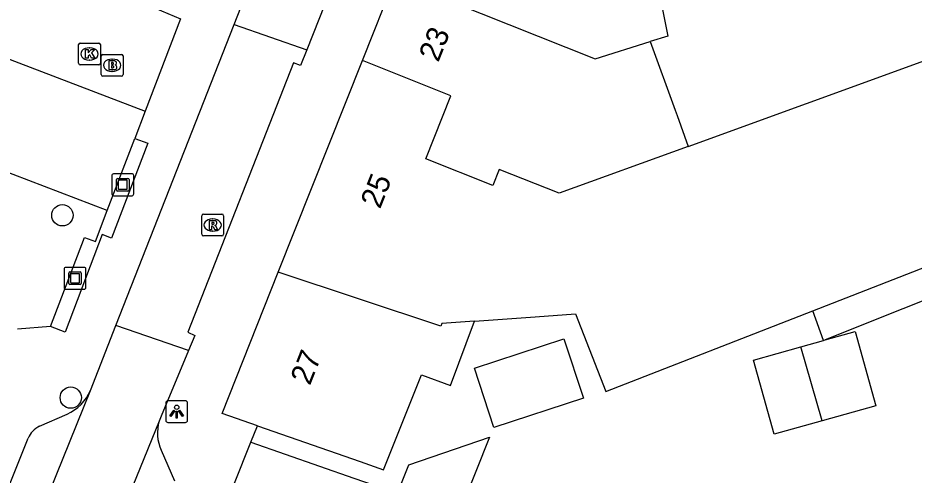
# Model space of a CAD drawing. Extents: x 161801 to 162379, y 382315 to 382832.
# Drawn here: x 162153.34 to 162194.46, y 382515.69 to 382536.65 of the extents above; entities that cross this region are included whole.
import ezdxf

# ---------------------------------------------------------------- set-up
doc = ezdxf.new("R2010")
doc.units = 0
for name, color, linetype in [('IMGEO_Boom', 7, 'Continuous'), ('IMGEO_Brandkraan', 7, 'Continuous'), ('IMGEO_Kolk', 7, 'Continuous'), ('IMGEO_Kunstobject', 7, 'Continuous'), ('IMGEO_Lichtpunt', 7, 'Continuous'), ('IMGEO_Pand', 7, 'Continuous'), ('IMGEO_Pand_nummerreeks', 7, 'Continuous'), ('IMGEO_Parkeervlak_open', 7, 'Continuous'), ('IMGEO_Rijbaan_lokaal_open', 7, 'Continuous'), ('IMGEO_Rioolput', 7, 'Continuous'), ('IMGEO_Voetpad_open', 7, 'Continuous')]:
    doc.layers.add(name, color=color, linetype=linetype)

msp = doc.modelspace()

# ---------------------------------------------------------------- linework, layer by layer
at = {"layer": 'IMGEO_Boom'}
for centre in [(162155.378, 382527.602), (162155.762, 382519.242)]:
    msp.add_circle(centre, 0.489, dxfattribs=at)
at = {"layer": 'IMGEO_Brandkraan'}
for p, q in [((162157.161, 382534.051), (162157.161, 382534.903)), ((162157.236, 382534.977), (162158.088, 382534.977)), ((162157.649, 382534.757), (162157.674, 382534.757)), ((162158.162, 382534.903), (162158.162, 382534.051)), ((162158.088, 382533.977), (162157.236, 382533.977)), ((162157.672, 382534.197), (162157.647, 382534.197))]:
    msp.add_line(p, q, dxfattribs=at)
for points in [[(162157.161, 382534.051), (162157.161, 382534.903)], [(162157.236, 382534.977), (162158.088, 382534.977)], [(162157.509, 382534.677), (162157.509, 382534.277), (162157.722, 382534.277)], [(162157.74, 382534.677), (162157.509, 382534.677)], [(162158.162, 382534.903), (162158.162, 382534.051)], [(162157.688, 382534.596), (162157.634, 382534.596), (162157.634, 382534.52)], [(162157.634, 382534.52), (162157.687, 382534.52)], [(162157.696, 382534.444), (162157.634, 382534.444), (162157.634, 382534.363)], [(162157.634, 382534.363), (162157.696, 382534.363)], [(162158.088, 382533.977), (162157.236, 382533.977)]]:
    msp.add_lwpolyline(points, dxfattribs=at)
for centre, radius, start, end in [((162157.238, 382534.901), 0.0765, 91.552, 178.448), ((162157.238, 382534.901), 0.0765, 91.552, 178.448), ((162157.744, 382534.532), 0.145, 59.4692, 91.5367), ((162158.086, 382534.901), 0.0765, 1.552, 88.448), ((162158.086, 382534.901), 0.0765, 1.552, 88.448), ((162157.689, 382534.558), 0.0379, 267.8285, 90.9355), ((162157.697, 382534.403), 0.0404, 269.8759, 90.5077), ((162157.728, 382534.528), 0.251, 268.6676, 293.5347), ((162157.769, 382534.579), 0.0922, 285.5137, 58.1501), ((162157.774, 382534.387), 0.105, 301.3115, 78.989), ((162157.238, 382534.053), 0.0765, 181.552, 268.448), ((162157.238, 382534.053), 0.0765, 181.552, 268.448), ((162158.086, 382534.053), 0.0765, 271.552, 358.448), ((162158.086, 382534.053), 0.0765, 271.552, 358.448)]:
    msp.add_arc(centre, radius, start, end, dxfattribs=at)
for centre, major_axis, ratio, start_param, end_param in [((162157.648, 382534.477), (-0.387, 0.002), 0.722429, 4.712389, 7.853982), ((162157.673, 382534.477), (-0.39, 0.002), 0.717154, 1.570796, 4.712389)]:
    msp.add_ellipse(centre, major_axis=major_axis, ratio=ratio, start_param=start_param, end_param=end_param, dxfattribs=at)
at = {"layer": 'IMGEO_Kolk'}
for p, q in [((162156.196, 382535.495), (162157.048, 382535.495)), ((162156.121, 382534.569), (162156.121, 382535.421)), ((162156.609, 382535.275), (162156.634, 382535.275)), ((162157.122, 382535.421), (162157.122, 382534.569)), ((162156.632, 382534.715), (162156.607, 382534.715)), ((162157.048, 382534.495), (162156.196, 382534.495))]:
    msp.add_line(p, q, dxfattribs=at)
for points in [[(162156.196, 382535.495), (162157.048, 382535.495)], [(162156.121, 382534.569), (162156.121, 382535.421)], [(162156.442, 382535.195), (162156.565, 382535.195), (162156.565, 382535.044), (162156.695, 382535.195), (162156.859, 382535.195), (162156.713, 382535.044), (162156.866, 382534.795), (162156.714, 382534.795), (162156.629, 382534.959), (162156.565, 382534.892), (162156.565, 382534.795), (162156.442, 382534.795), (162156.442, 382535.195)], [(162157.122, 382535.421), (162157.122, 382534.569)], [(162157.048, 382534.495), (162156.196, 382534.495)]]:
    msp.add_lwpolyline(points, dxfattribs=at)
for centre, start, end in [((162156.198, 382535.419), 91.552, 178.448), ((162156.198, 382535.419), 91.552, 178.448), ((162157.046, 382535.419), 1.552, 88.448), ((162157.046, 382535.419), 1.552, 88.448), ((162156.198, 382534.571), 181.552, 268.448), ((162156.198, 382534.571), 181.552, 268.448), ((162157.046, 382534.571), 271.552, 358.448), ((162157.046, 382534.571), 271.552, 358.448)]:
    msp.add_arc(centre, 0.0765, start, end, dxfattribs=at)
for centre, major_axis, ratio, start_param, end_param in [((162156.608, 382534.995), (-0.387, 0.002), 0.722429, 4.712389, 7.853982), ((162156.633, 382534.995), (-0.39, 0.002), 0.717154, 1.570796, 4.712389)]:
    msp.add_ellipse(centre, major_axis=major_axis, ratio=ratio, start_param=start_param, end_param=end_param, dxfattribs=at)
at = {"layer": 'IMGEO_Kunstobject'}
for p, q in [((162157.648, 382529.414), (162157.648, 382528.573)), ((162157.648, 382529.414), (162157.648, 382528.573)), ((162158.564, 382529.498), (162157.723, 382529.498)), ((162158.564, 382529.498), (162157.723, 382529.498)), ((162158.648, 382528.582), (162158.648, 382529.423)), ((162158.648, 382528.582), (162158.648, 382529.423)), ((162157.862, 382528.762), (162157.862, 382529.236)), ((162157.912, 382529.286), (162158.386, 382529.286)), ((162157.942, 382529.186), (162157.942, 382528.812)), ((162158.336, 382529.206), (162157.962, 382529.206)), ((162158.356, 382528.812), (162158.356, 382529.186)), ((162158.436, 382529.236), (162158.436, 382528.762)), ((162158.386, 382528.712), (162157.912, 382528.712)), ((162157.962, 382528.792), (162158.336, 382528.792)), ((162157.732, 382528.498), (162158.573, 382528.498)), ((162157.732, 382528.498), (162158.573, 382528.498)), ((162156.373, 382525.214), (162155.532, 382525.214)), ((162156.373, 382525.214), (162155.532, 382525.214)), ((162155.457, 382525.13), (162155.457, 382524.289)), ((162155.457, 382525.13), (162155.457, 382524.289)), ((162155.671, 382524.478), (162155.671, 382524.952)), ((162155.721, 382525.002), (162156.195, 382525.002)), ((162155.751, 382524.902), (162155.751, 382524.528)), ((162156.145, 382524.922), (162155.771, 382524.922)), ((162156.165, 382524.528), (162156.165, 382524.902)), ((162156.245, 382524.952), (162156.245, 382524.478)), ((162156.457, 382524.298), (162156.457, 382525.139)), ((162156.457, 382524.298), (162156.457, 382525.139)), ((162156.195, 382524.428), (162155.721, 382524.428)), ((162155.771, 382524.508), (162156.145, 382524.508)), ((162155.541, 382524.214), (162156.382, 382524.214)), ((162155.541, 382524.214), (162156.382, 382524.214))]:
    msp.add_line(p, q, dxfattribs=at)
for centre, radius, start, end in [((162157.726, 382529.42), 0.0779, 92.4484, 184.2845), ((162157.726, 382529.42), 0.0779, 92.4484, 184.2845), ((162158.57, 382529.42), 0.0779, 2.4484, 94.2845), ((162158.57, 382529.42), 0.0779, 2.4484, 94.2845), ((162157.912, 382529.236), 0.05, 90, 180), ((162157.962, 382529.186), 0.02, 90, 180), ((162158.336, 382529.186), 0.02, 360, 90), ((162158.386, 382529.236), 0.05, 360, 90), ((162157.726, 382528.576), 0.0779, 182.4484, 274.2845), ((162157.726, 382528.576), 0.0779, 182.4484, 274.2845), ((162157.912, 382528.762), 0.05, 180, 270), ((162157.962, 382528.812), 0.02, 180, 270), ((162158.336, 382528.812), 0.02, 270, 0), ((162158.386, 382528.762), 0.05, 270, 0), ((162158.57, 382528.576), 0.0779, 272.4484, 4.2845), ((162158.57, 382528.576), 0.0779, 272.4484, 4.2845), ((162155.535, 382525.136), 0.0779, 92.4484, 184.2845), ((162155.535, 382525.136), 0.0779, 92.4484, 184.2845), ((162156.379, 382525.136), 0.0779, 2.4484, 94.2845), ((162156.379, 382525.136), 0.0779, 2.4484, 94.2845), ((162155.721, 382524.952), 0.05, 90, 180), ((162155.771, 382524.902), 0.02, 90, 180), ((162156.145, 382524.902), 0.02, 360, 90), ((162156.195, 382524.952), 0.05, 360, 90), ((162155.721, 382524.478), 0.05, 180, 270), ((162155.771, 382524.528), 0.02, 180, 270), ((162156.145, 382524.528), 0.02, 270, 0), ((162156.195, 382524.478), 0.05, 270, 0), ((162155.535, 382524.292), 0.0779, 182.4484, 274.2845), ((162155.535, 382524.292), 0.0779, 182.4484, 274.2845), ((162156.379, 382524.292), 0.0779, 272.4484, 4.2845), ((162156.379, 382524.292), 0.0779, 272.4484, 4.2845)]:
    msp.add_arc(centre, radius, start, end, dxfattribs=at)
at = {"layer": 'IMGEO_Lichtpunt'}
for p, q in [((162161.025, 382519.1), (162160.217, 382519.1)), ((162161.025, 382519.1), (162160.217, 382519.1)), ((162160.123, 382519.005), (162160.123, 382518.198)), ((162160.123, 382519.005), (162160.123, 382518.198)), ((162161.119, 382518.198), (162161.119, 382519.005)), ((162161.119, 382518.198), (162161.119, 382519.005)), ((162160.217, 382518.104), (162161.025, 382518.104)), ((162160.217, 382518.104), (162161.025, 382518.104))]:
    msp.add_line(p, q, dxfattribs=at)
for points in [[(162160.497, 382518.669), (162160.536, 382518.641), (162160.348, 382518.379), (162160.31, 382518.406), (162160.497, 382518.669)], [(162160.709, 382518.641), (162160.747, 382518.668), (162160.934, 382518.406), (162160.895, 382518.378), (162160.709, 382518.641)], [(162160.599, 382518.621), (162160.646, 382518.621), (162160.646, 382518.299), (162160.599, 382518.299), (162160.599, 382518.621)]]:
    msp.add_lwpolyline(points, dxfattribs=at)
msp.add_circle((162160.622, 382518.803), 0.0994, dxfattribs=at)
for centre, start, end in [((162160.217, 382519.005), 90, 180), ((162160.217, 382519.005), 90, 180), ((162161.025, 382519.005), 0, 90), ((162161.025, 382519.005), 0, 90), ((162160.217, 382518.198), 180, 270), ((162160.217, 382518.198), 180, 270), ((162161.025, 382518.198), 270, 0), ((162161.025, 382518.198), 270, 360)]:
    msp.add_arc(centre, 0.0946, start, end, dxfattribs=at)
at = {"layer": 'IMGEO_Pand'}
for points in [[(162173.318, 382545.194), (162178.647, 382543.075), (162180.788, 382542.223), (162182.61, 382541.498), (162181.649, 382539.082), (162182.578, 382538.713), (162183.15, 382535.817), (162182.349, 382535.566)], [(162184.096, 382530.759), (162210.904, 382540.496)], [(162169.14, 382534.691), (162170.627, 382538.431)], [(162170.627, 382538.431), (162179.823, 382534.773), (162182.349, 382535.566)], [(162182.349, 382535.566), (162183.495, 382532.413), (162183.579, 382532.181), (162184.096, 382530.759)], [(162165.279, 382524.987), (162169.14, 382534.691)], [(162184.096, 382530.759), (162178.17, 382528.607), (162175.421, 382529.7), (162175.13, 382528.968), (162172.056, 382530.191), (162173.203, 382533.073), (162169.14, 382534.691)], [(162189.806, 382523.221), (162213.462, 382532.438), (162213.43, 382532.539)], [(162164.322, 382517.949), (162162.703, 382518.511), (162165.279, 382524.987)], [(162174.284, 382522.749), (162172.781, 382522.638), (162172.735, 382522.522), (162165.279, 382524.987)], [(162174.284, 382522.749), (162177.063, 382522.953), (162178.919, 382523.09), (162180.309, 382519.521), (162189.806, 382523.221)], [(162164.322, 382517.949), (162169.046, 382516.308), (162170.114, 382515.936), (162171.848, 382520.294), (162173.18, 382519.803), (162174.284, 382522.749)], [(162179.283, 382519.221), (162175.176, 382517.869), (162174.281, 382520.588), (162178.388, 382521.94), (162179.283, 382519.221)], [(162190.372, 382521.886), (162191.748, 382522.272), (162192.702, 382518.872), (162190.244, 382518.182)], [(162190.244, 382518.182), (162188.035, 382517.562), (162187.081, 382520.962), (162189.262, 382521.574)], [(162189.262, 382521.574), (162190.297, 382521.865)], [(162190.244, 382518.182), (162189.262, 382521.574)], [(162190.297, 382521.865), (162190.372, 382521.886)], [(162164.027, 382517.204), (162168.749, 382515.558), (162170.758, 382514.857), (162171.278, 382516.165), (162174.976, 382517.436), (162171.217, 382507.985)], [(162161.842, 382511.712), (162164.027, 382517.204)]]:
    msp.add_lwpolyline(points, dxfattribs=at)
at = {"layer": 'IMGEO_Parkeervlak_open'}
for points in [[(162152.667, 382534.861), (162159.178, 382532.372)], [(162157.436, 382527.813), (162158.702, 382531.126)]]:
    msp.add_lwpolyline(points, dxfattribs=at)
at = {"layer": 'IMGEO_Rijbaan_lokaal_open'}
for points in [[(162171.513, 382547.64), (162166.587, 382535.18)], [(162163.254, 382536.338), (162164.884, 382540.483)], [(162157.832, 382522.553), (162163.254, 382536.338)], [(162163.254, 382536.338), (162166.587, 382535.18)], [(162166.587, 382535.18), (162166.304, 382534.465), (162165.985, 382534.585), (162161.136, 382522.247), (162161.449, 382522.098), (162161.157, 382521.398)], [(162156.661, 382519.576), (162157.832, 382522.553)], [(162161.157, 382521.398), (162157.832, 382522.553)], [(162161.157, 382521.398), (162159.908, 382518.397), (162159.816, 382518.171)], [(162139.739, 382477.746), (162156.661, 382519.576)], [(162159.816, 382518.171), (162155.996, 382508.79)]]:
    msp.add_lwpolyline(points, dxfattribs=at)
at = {"layer": 'IMGEO_Rioolput'}
for p, q in [((162161.77, 382526.728), (162161.77, 382527.58)), ((162161.845, 382527.654), (162162.697, 382527.654)), ((162162.258, 382527.434), (162162.283, 382527.434)), ((162162.771, 382527.58), (162162.771, 382526.728)), ((162162.281, 382526.874), (162162.256, 382526.874)), ((162162.697, 382526.654), (162161.845, 382526.654))]:
    msp.add_line(p, q, dxfattribs=at)
for points in [[(162161.77, 382526.728), (162161.77, 382527.58)], [(162161.845, 382527.654), (162162.697, 382527.654)], [(162162.359, 382527.352), (162162.107, 382527.354), (162162.107, 382526.954)], [(162162.285, 382527.273), (162162.231, 382527.273), (162162.231, 382527.192)], [(162162.771, 382527.58), (162162.771, 382526.728)], [(162162.107, 382526.954), (162162.231, 382526.954), (162162.231, 382527.116), (162162.242, 382527.116)], [(162162.231, 382527.192), (162162.283, 382527.192)], [(162162.289, 382527.087), (162162.36, 382526.954), (162162.5, 382526.954), (162162.435, 382527.08)], [(162162.697, 382526.654), (162161.845, 382526.654)]]:
    msp.add_lwpolyline(points, dxfattribs=at)
for centre, radius, start, end in [((162161.847, 382527.578), 0.0765, 91.552, 178.448), ((162161.847, 382527.578), 0.0765, 91.552, 178.448), ((162162.291, 382527.177), 0.0964, 77.0061, 93.1865), ((162162.305, 382527.234), 0.0378, 276.6634, 79.6772), ((162162.358, 382527.242), 0.109, 350.3612, 89.416), ((162162.695, 382527.578), 0.0765, 1.552, 88.448), ((162162.695, 382527.578), 0.0765, 1.552, 88.448), ((162162.241, 382527.063), 0.0533, 26.0293, 88.6989), ((162162.267, 382527.381), 0.19, 274.7715, 282.9687), ((162162.356, 382527.242), 0.112, 277.5842, 350.9817), ((162162.34, 382527.027), 0.108, 29.5134, 73.7905), ((162161.847, 382526.73), 0.0765, 181.552, 268.448), ((162161.847, 382526.73), 0.0765, 181.552, 268.448), ((162162.695, 382526.73), 0.0765, 271.552, 358.448), ((162162.695, 382526.73), 0.0765, 271.552, 358.448)]:
    msp.add_arc(centre, radius, start, end, dxfattribs=at)
for centre, major_axis, ratio, start_param, end_param in [((162162.257, 382527.154), (-0.387, 0.002), 0.722429, 4.712389, 7.853982), ((162162.282, 382527.154), (-0.39, 0.002), 0.717154, 1.570796, 4.712389)]:
    msp.add_ellipse(centre, major_axis=major_axis, ratio=ratio, start_param=start_param, end_param=end_param, dxfattribs=at)
at = {"layer": 'IMGEO_Voetpad_open'}
for points in [[(162159.046, 382537.334), (162160.799, 382536.612), (162159.178, 382532.372)], [(162219.043, 382533.313), (162190.372, 382521.886)], [(162159.178, 382532.372), (162158.702, 382531.126)], [(162158.702, 382531.126), (162159.29, 382530.901), (162157.63, 382526.559), (162157.208, 382526.721), (162155.498, 382522.248), (162154.834, 382522.502)], [(162157.436, 382527.813), (162150.943, 382530.295)], [(162154.834, 382522.502), (162156.392, 382526.576), (162156.895, 382526.399), (162157.436, 382527.813)], [(162190.297, 382521.865), (162189.806, 382523.221)], [(162154.834, 382522.502), (162153.316, 382522.375)], [(162154.33, 382517.929), (162155.594, 382518.486)], [(162164.027, 382517.204), (162164.322, 382517.949)], [(162139.739, 382477.746), (162139.8, 382478.221), (162139.692, 382479.047), (162139.443, 382479.772), (162139.219, 382480.459), (162139.325, 382481.156), (162146.838, 382500), (162147.487, 382501.627), (162153.804, 382517.384)], [(162159.905, 382516.835), (162160.514, 382515.422)]]:
    msp.add_lwpolyline(points, dxfattribs=at)
for centre, radius, start, end in [((162154.756, 382520.373), 2.065, 293.9322, 337.2897), ((162154.739, 382517.008), 1.007, 113.9332, 158.0995), ((162161.734, 382517.628), 1.994, 164.1885, 203.434)]:
    msp.add_arc(centre, radius, start, end, dxfattribs=at)

# ---------------------------------------------------------------- texts
at = {"layer": 'IMGEO_Pand_nummerreeks'}
for s, rotation, p in [('23', 68.3195, (162172.626, 382534.582)), ('25', 68.3023, (162169.951, 382527.858)), ('27', 68.308, (162166.734, 382519.768))]:
    msp.add_text(s, height=1, rotation=rotation, dxfattribs=at).set_placement(p)

doc.saveas('drawing.dxf')
